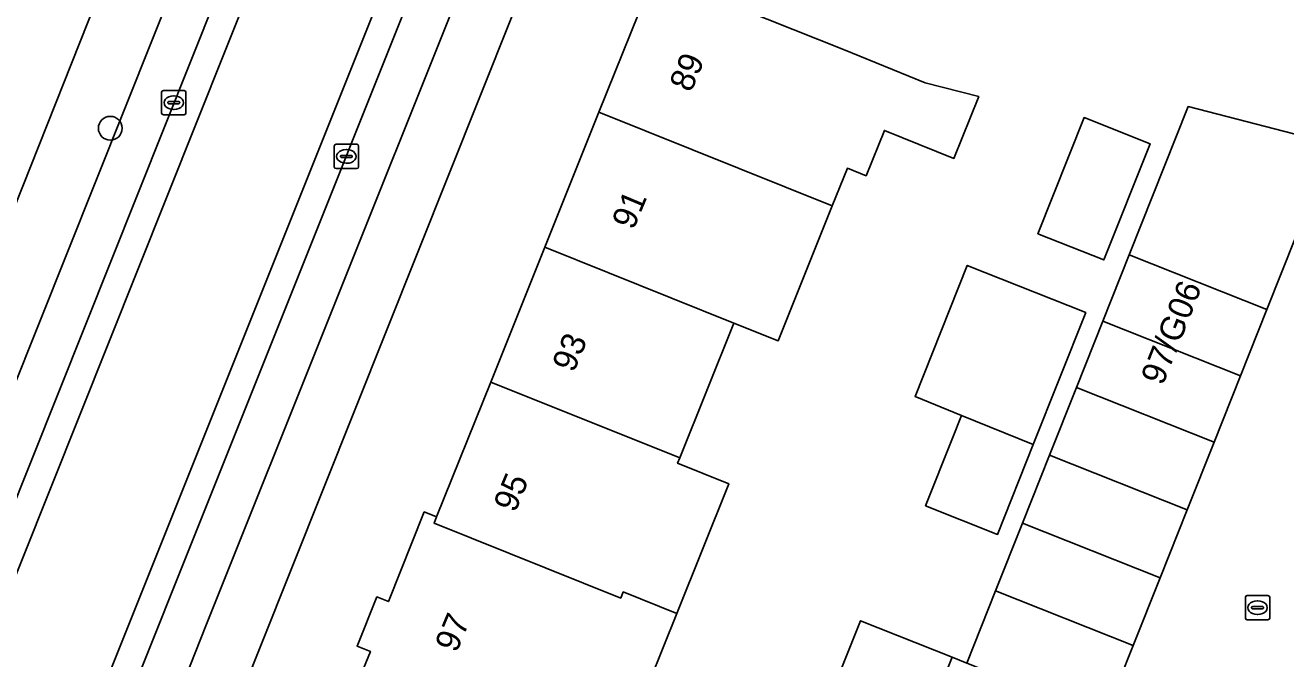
# Model space of a CAD drawing. Extents: x 160023 to 161302, y 384750 to 385707.
# Drawn here: x 160406.9 to 160458.7, y 384951 to 384977 of the extents above; entities that cross this region are included whole.
import ezdxf

# ---------------------------------------------------------------- set-up
doc = ezdxf.new("R2010")
doc.units = 0
for name, color, linetype in [('IMGEO_Boom', 7, 'Continuous'), ('IMGEO_Erf', 7, 'Continuous'), ('IMGEO_Kolk', 7, 'Continuous'), ('IMGEO_Pand', 7, 'Continuous'), ('IMGEO_Pand_nummerreeks', 7, 'Continuous'), ('IMGEO_Parkeervlak_open', 7, 'Continuous'), ('IMGEO_Rijbaan_lokaal_open', 7, 'Continuous'), ('IMGEO_Voetpad_open', 7, 'Continuous')]:
    doc.layers.add(name, color=color, linetype=linetype)

msp = doc.modelspace()

# ---------------------------------------------------------------- linework, layer by layer
at = {"layer": 'IMGEO_Boom'}
msp.add_circle((160410.437, 384972.767), 0.489, dxfattribs=at)
at = {"layer": 'IMGEO_Erf'}
for points in [[(160458.726, 385056.493), (160441.331, 385013.476), (160438.559, 385006.481), (160435.95, 385000), (160433.025, 384992.731), (160431.128, 384987.859), (160426.923, 384977.317), (160416.629, 384951.506), (160416.272, 384950.612), (160420.254, 384949.022), (160420.765, 384948.818), (160420.709, 384948.678), (160422.38, 384948.009), (160422.436, 384948.148), (160422.695, 384948.044), (160432.074, 384944.348), (160432.335, 384944.246), (160435.835, 384942.822), (160436.171, 384942.686)], [(160365.562, 384921.626), (160372.073, 384919.069), (160373.253, 384922.072), (160377.383, 384920.45), (160382.036, 384918.622), (160382.35, 384919.492), (160386.007, 384917.894), (160418.576, 385000), (160436.61, 385045.463)], [(160420.753, 384950.32), (160421.129, 384951.258), (160420.582, 384951.477), (160421.394, 384953.502), (160421.864, 384953.313), (160423.34, 384956.993), (160423.845, 384956.791), (160426.07, 384962.335), (160428.294, 384967.882), (160430.518, 384973.428), (160432.798, 384979.114)], [(160437.439, 384977.254), (160440.566, 384976), (160443.926, 384974.64), (160446.127, 384974.067), (160445.108, 384971.526), (160442.249, 384972.682), (160441.5, 384970.815), (160440.73, 384971.126), (160440.11, 384969.581), (160437.882, 384964.025), (160436.06, 384964.762), (160433.837, 384959.219), (160433.748, 384958.998), (160435.856, 384958.153), (160433.72, 384952.825), (160432.596, 384950.023)], [(160436.706, 384941.424), (160440.25, 384949.977), (160441.262, 384952.523), (160445.036, 384951.023), (160445.638, 384950.784), (160446.817, 384953.749), (160447.923, 384956.534), (160449.032, 384959.325), (160450.141, 384962.114), (160451.224, 384964.839), (160452.307, 384967.562), (160454.73, 384973.66), (160460.672, 384972.123)]]:
    msp.add_lwpolyline(points, dxfattribs=at)
for points in [[(160451.269, 384967.353), (160448.557, 384968.432), (160450.456, 384973.208), (160453.169, 384972.129)], [(160448.37, 384959.769), (160446.901, 384956.074), (160443.946, 384957.249), (160445.05, 384960.029), (160445.423, 384960.965), (160443.515, 384961.74), (160445.656, 384967.128), (160450.525, 384965.193)]]:
    msp.add_lwpolyline(points, close=True, dxfattribs=at)
at = {"layer": 'IMGEO_Kolk'}
for p, q in [((160412.546, 384973.394), (160412.546, 384974.246)), ((160412.621, 384974.32), (160413.473, 384974.32)), ((160412.848, 384973.863), (160413.246, 384973.863)), ((160413.034, 384974.1), (160413.059, 384974.1)), ((160413.547, 384974.246), (160413.547, 384973.394)), ((160412.805, 384973.814), (160412.805, 384973.826)), ((160413.243, 384973.777), (160412.845, 384973.777)), ((160413.057, 384973.54), (160413.032, 384973.54)), ((160413.289, 384973.826), (160413.289, 384973.814)), ((160413.473, 384973.32), (160412.621, 384973.32)), ((160419.639, 384971.183), (160419.639, 384972.035)), ((160419.714, 384972.109), (160420.566, 384972.109)), ((160420.127, 384971.889), (160420.152, 384971.889)), ((160420.64, 384972.035), (160420.64, 384971.183)), ((160419.898, 384971.603), (160419.898, 384971.615)), ((160420.336, 384971.566), (160419.938, 384971.566)), ((160419.941, 384971.652), (160420.339, 384971.652)), ((160420.15, 384971.329), (160420.125, 384971.329)), ((160420.382, 384971.615), (160420.382, 384971.603)), ((160420.566, 384971.109), (160419.714, 384971.109)), ((160457.086, 384952.634), (160457.086, 384953.486)), ((160457.161, 384953.56), (160458.013, 384953.56)), ((160457.574, 384953.34), (160457.599, 384953.34)), ((160458.087, 384953.486), (160458.087, 384952.634)), ((160457.345, 384953.054), (160457.345, 384953.066)), ((160457.783, 384953.017), (160457.385, 384953.017)), ((160457.388, 384953.103), (160457.786, 384953.103)), ((160457.597, 384952.78), (160457.572, 384952.78)), ((160457.829, 384953.066), (160457.829, 384953.054)), ((160458.013, 384952.56), (160457.161, 384952.56))]:
    msp.add_line(p, q, dxfattribs=at)
for points in [[(160412.546, 384973.394), (160412.546, 384974.246)], [(160412.621, 384974.32), (160413.473, 384974.32)], [(160413.547, 384974.246), (160413.547, 384973.394)], [(160413.473, 384973.32), (160412.621, 384973.32)], [(160419.639, 384971.183), (160419.639, 384972.035)], [(160419.714, 384972.109), (160420.566, 384972.109)], [(160420.64, 384972.035), (160420.64, 384971.183)], [(160420.566, 384971.109), (160419.714, 384971.109)], [(160457.086, 384952.634), (160457.086, 384953.486)], [(160457.161, 384953.56), (160458.013, 384953.56)], [(160458.087, 384953.486), (160458.087, 384952.634)], [(160458.013, 384952.56), (160457.161, 384952.56)]]:
    msp.add_lwpolyline(points, dxfattribs=at)
for centre, radius, start, end in [((160412.623, 384974.244), 0.0765, 91.552, 178.448), ((160412.623, 384974.244), 0.0765, 91.552, 178.448), ((160412.845, 384973.823), 0.0403, 85.8775, 175.7526), ((160413.25, 384973.825), 0.0386, 1.7309, 96.639), ((160413.471, 384974.244), 0.0765, 1.552, 88.448), ((160413.471, 384974.244), 0.0765, 1.552, 88.448), ((160412.623, 384973.396), 0.0765, 181.552, 268.448), ((160412.623, 384973.396), 0.0765, 181.552, 268.448), ((160412.842, 384973.813), 0.0366, 178.938, 274.7102), ((160413.246, 384973.82), 0.043, 264.8664, 352.4533), ((160413.471, 384973.396), 0.0765, 271.552, 358.448), ((160413.471, 384973.396), 0.0765, 271.552, 358.448), ((160419.716, 384972.033), 0.0765, 91.552, 178.448), ((160419.716, 384972.033), 0.0765, 91.552, 178.448), ((160420.564, 384972.033), 0.0765, 1.552, 88.448), ((160420.564, 384972.033), 0.0765, 1.552, 88.448), ((160419.938, 384971.612), 0.0403, 85.8775, 175.7526), ((160419.935, 384971.602), 0.0366, 178.938, 274.7102), ((160420.339, 384971.609), 0.043, 264.8664, 352.4533), ((160420.343, 384971.614), 0.0386, 1.7309, 96.639), ((160419.716, 384971.185), 0.0765, 181.552, 268.448), ((160419.716, 384971.185), 0.0765, 181.552, 268.448), ((160420.564, 384971.185), 0.0765, 271.552, 358.448), ((160420.564, 384971.185), 0.0765, 271.552, 358.448), ((160457.163, 384953.484), 0.0765, 91.552, 178.448), ((160457.163, 384953.484), 0.0765, 91.552, 178.448), ((160458.011, 384953.484), 0.0765, 1.552, 88.448), ((160458.011, 384953.484), 0.0765, 1.552, 88.448), ((160457.163, 384952.636), 0.0765, 181.552, 268.448), ((160457.163, 384952.636), 0.0765, 181.552, 268.448), ((160457.385, 384953.063), 0.0403, 85.8775, 175.7526), ((160457.382, 384953.053), 0.0366, 178.938, 274.7102), ((160457.786, 384953.06), 0.043, 264.8664, 352.4533), ((160457.79, 384953.065), 0.0386, 1.7309, 96.639), ((160458.011, 384952.636), 0.0765, 271.552, 358.448), ((160458.011, 384952.636), 0.0765, 271.552, 358.448)]:
    msp.add_arc(centre, radius, start, end, dxfattribs=at)
for centre, major_axis, ratio, start_param, end_param in [((160413.033, 384973.82), (-0.387, 0.002), 0.722429, 4.712389, 7.853982), ((160413.058, 384973.82), (-0.39, 0.002), 0.717154, 1.570796, 4.712389), ((160420.126, 384971.609), (-0.387, 0.002), 0.722429, 4.712389, 7.853982), ((160420.151, 384971.609), (-0.39, 0.002), 0.717154, 1.570796, 4.712389), ((160457.573, 384953.06), (-0.387, 0.002), 0.722429, 4.712389, 7.853982), ((160457.598, 384953.06), (-0.39, 0.002), 0.717154, 1.570796, 4.712389)]:
    msp.add_ellipse(centre, major_axis=major_axis, ratio=ratio, start_param=start_param, end_param=end_param, dxfattribs=at)
at = {"layer": 'IMGEO_Pand'}
for points in [[(160440.11, 384969.581), (160440.73, 384971.126), (160441.5, 384970.815), (160442.249, 384972.682), (160445.108, 384971.526), (160446.127, 384974.067), (160443.926, 384974.64), (160440.566, 384976), (160437.439, 384977.254), (160432.798, 384979.114), (160430.518, 384973.428)], [(160436.06, 384964.762), (160437.882, 384964.025), (160440.11, 384969.581), (160430.518, 384973.428), (160428.294, 384967.882)], [(160460.376, 384971.378), (160460.672, 384972.123), (160454.73, 384973.66), (160452.307, 384967.562), (160457.966, 384965.313)], [(160448.557, 384968.432), (160451.269, 384967.353), (160453.169, 384972.129), (160450.456, 384973.208)], [(160433.837, 384959.219), (160436.06, 384964.762), (160428.294, 384967.882), (160426.07, 384962.335)], [(160445.423, 384960.965), (160448.37, 384959.769), (160450.525, 384965.193), (160445.656, 384967.128), (160443.515, 384961.74)], [(160457.966, 384965.313), (160452.307, 384967.562), (160451.224, 384964.839), (160456.883, 384962.59)], [(160451.224, 384964.839), (160450.141, 384962.114), (160455.8, 384959.865), (160456.883, 384962.59)], [(160423.741, 384956.532), (160431.415, 384953.452), (160431.518, 384953.709), (160433.72, 384952.825), (160435.856, 384958.153), (160433.748, 384958.998), (160433.837, 384959.219), (160426.07, 384962.335), (160423.845, 384956.791)], [(160455.8, 384959.865), (160450.141, 384962.114), (160449.032, 384959.325), (160454.691, 384957.075)], [(160448.37, 384959.769), (160445.423, 384960.965), (160445.05, 384960.029), (160443.946, 384957.249), (160446.901, 384956.074)], [(160454.691, 384957.075), (160449.032, 384959.325), (160447.923, 384956.534), (160453.582, 384954.285)], [(160433.72, 384952.825), (160431.518, 384953.709), (160431.415, 384953.452), (160423.741, 384956.532), (160423.845, 384956.791), (160423.34, 384956.993), (160421.864, 384953.313), (160421.394, 384953.502), (160420.582, 384951.477), (160421.129, 384951.258), (160420.753, 384950.32), (160423.213, 384949.334), (160432.481, 384945.618), (160432.582, 384945.577), (160435.502, 384944.407), (160436.826, 384944.822), (160437.65, 384946.942), (160437.039, 384948.242), (160434.018, 384949.453), (160432.596, 384950.023)], [(160452.476, 384951.501), (160453.582, 384954.285), (160447.923, 384956.534), (160446.817, 384953.749)], [(160446.817, 384953.749), (160445.638, 384950.784), (160451.298, 384948.538), (160452.476, 384951.501)], [(160445.036, 384951.023), (160441.262, 384952.523), (160440.25, 384949.977), (160444.025, 384948.477)]]:
    msp.add_lwpolyline(points, close=True, dxfattribs=at)
at = {"layer": 'IMGEO_Parkeervlak_open'}
for points in [[(160441.621, 385050.24), (160421.572, 385000), (160394.613, 384932.443), (160392.369, 384926.82), (160387.031, 384913.444)], [(160434.346, 385007.194), (160431.47, 385000), (160386.339, 384887.1), (160382.619, 384876.93)], [(160400.371, 384917.283), (160402.889, 384923.544), (160405.435, 384929.996), (160407.425, 384934.937), (160407.909, 384936.149), (160413.481, 384950.096), (160414.395, 384952.383), (160424.716, 384978.214), (160428.955, 384988.826), (160430.829, 384993.516), (160433.421, 385000), (160435.044, 385004.062)], [(160387.693, 384910.244), (160423.495, 385000)]]:
    msp.add_lwpolyline(points, dxfattribs=at)
at = {"layer": 'IMGEO_Rijbaan_lokaal_open'}
for points in [[(160424.752, 385000), (160444.248, 385048.841), (160443.146, 385049.264), (160423.495, 385000), (160387.693, 384910.244), (160386.94, 384907.618), (160386.194, 384904.906), (160384.663, 384899.459), (160384.45, 384898.732), (160384.332, 384898.414), (160385.418, 384898), (160385.618, 384898.566), (160388.819, 384909.958)], [(160430.241, 385000), (160436.681, 385016.096), (160448.949, 385047.038), (160444.248, 385048.841), (160424.752, 385000), (160388.819, 384909.958), (160385.618, 384898.566), (160385.418, 384898), (160388.913, 384896.667)]]:
    msp.add_lwpolyline(points, close=True, dxfattribs=at)
for points in [[(160431.47, 385000), (160434.346, 385007.194), (160434.727, 385008.141), (160437.516, 385015.078), (160437.787, 385015.747), (160450.033, 385046.622), (160448.949, 385047.038), (160436.681, 385016.096), (160430.241, 385000), (160388.913, 384896.667), (160386.013, 384889.416), (160385.258, 384887.528)], [(160380.216, 384869.227), (160382.619, 384876.93), (160386.339, 384887.1), (160431.47, 385000)], [(160467.118, 384968.668), (160460.376, 384971.378), (160457.966, 384965.313), (160456.883, 384962.59), (160455.8, 384959.865), (160454.691, 384957.075), (160453.582, 384954.285), (160452.476, 384951.501), (160451.298, 384948.538), (160445.638, 384950.784), (160445.036, 384951.023), (160444.025, 384948.477), (160440.25, 384949.977), (160436.706, 384941.424), (160436.267, 384940.325), (160433.589, 384933.547)]]:
    msp.add_lwpolyline(points, dxfattribs=at)
at = {"layer": 'IMGEO_Voetpad_open'}
for points in [[(160440.026, 385054.075), (160436.98, 385046.397), (160436.61, 385045.463), (160418.576, 385000), (160386.007, 384917.894), (160379.738, 384902.09), (160376.921, 384903.209), (160374.691, 384897.666), (160377.472, 384896.55), (160375.717, 384892.348), (160372.439, 384884.099), (160364.181, 384863.317)], [(160387.031, 384913.444), (160392.369, 384926.82), (160391.905, 384927.005), (160394.149, 384932.628), (160394.613, 384932.443), (160421.572, 385000), (160441.621, 385050.24)]]:
    msp.add_lwpolyline(points, dxfattribs=at)
msp.add_lwpolyline([(160426.923, 384977.317), (160431.128, 384987.859), (160428.955, 384988.826), (160424.716, 384978.214), (160414.395, 384952.383), (160413.481, 384950.096), (160415.733, 384949.26), (160416.272, 384950.612), (160416.629, 384951.506)], close=True, dxfattribs=at)

# ---------------------------------------------------------------- texts
at = {"layer": 'IMGEO_Pand_nummerreeks'}
for s, rotation, p in [('89', 67.2996, (160434.301, 384974.206)), ('91', 67.2996, (160431.936, 384968.553)), ('97/G06', 68.3477, (160453.689, 384962.157)), ('93', 67.2996, (160429.483, 384962.689)), ('95', 67.2996, (160427.074, 384956.93)), ('97', 67.2996, (160424.665, 384951.17))]:
    msp.add_text(s, height=1, rotation=rotation, dxfattribs=at).set_placement(p)

doc.saveas('drawing.dxf')
